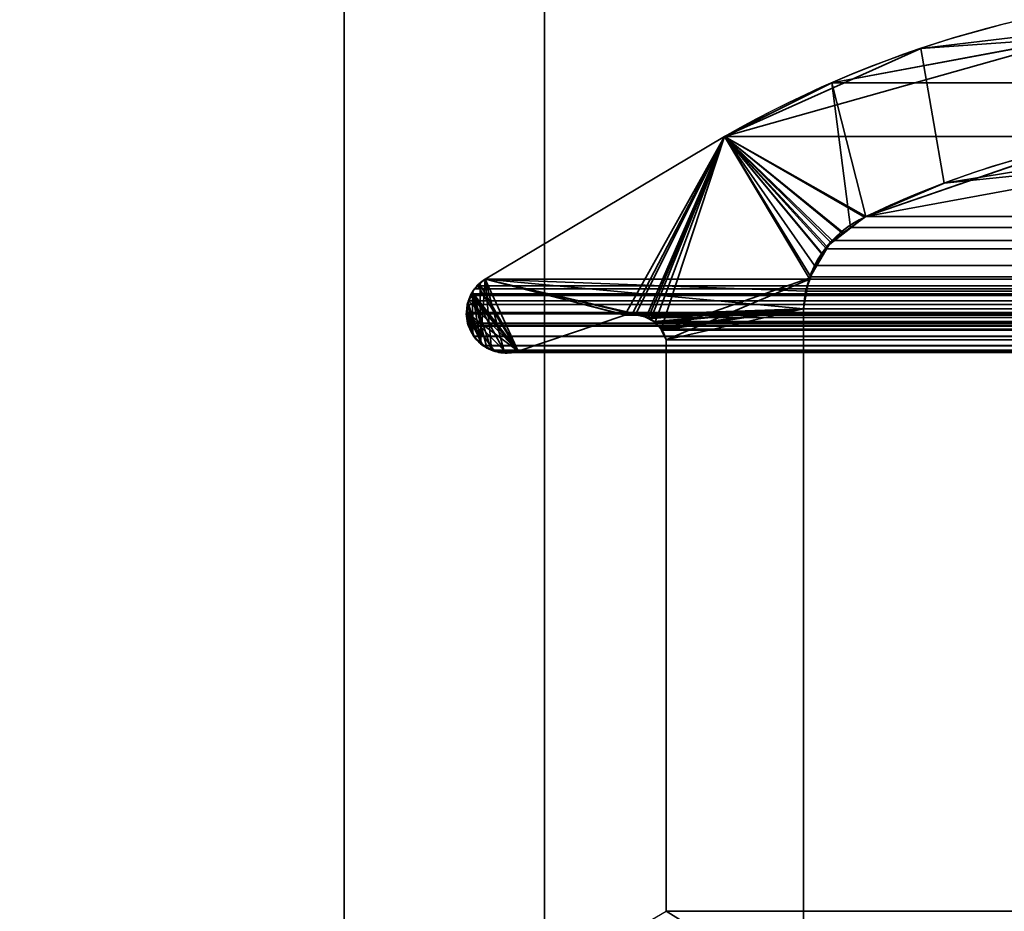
# Model space of a CAD drawing. Header units: millimetres. Extents: x -603 to 3703, y -115 to 249.
# Tile 742 of 1056: x 2483.07 to 2490.44, y 7.35 to 14.03. Entities that reach past the tile are written whole.
import ezdxf

# ---------------------------------------------------------------- set-up
doc = ezdxf.new("R2010")
doc.units = ezdxf.units.MM
doc.layers.add('151', color=7, linetype='Continuous', true_color=0xffffff)

# ---------------------------------------------------------------- blocks, each defined once
blk = doc.blocks.new('UG_SURFACE_003')
at = {"layer": '151', "color": 252, "linetype": 'Continuous', "lineweight": 35}
for points in [[(3703.0001, -13.3, 2212.25), (3703.0001, 230.4, 2212.25), (2296.9999, 230.4, 2212.25), (2296.9999, -13.3, 2212.25)], [(2447, -13.3, 2062.2499), (2447, 230.4, 2062.2499), (3553, 230.4, 2062.2499), (3553, -13.3, 2062.2499)]]:
    blk.add_3dface(points, dxfattribs=at)
blk = doc.blocks.new('UG_SURFACE_222')
at = {"layer": '151', "color": 7, "linetype": 'Continuous', "lineweight": 35}
for points in [[(2490.978, 13.897, 2016.2721), (2490.967, 13.9522, -7.75), (2489.816, 13.814, -7.75)], [(2491.7376, 13.0907, -7.75), (2489.9905, 12.8066, -7.75), (2489.816, 13.814, -7.75), (2490.967, 13.9522, -7.75)], [(2488.348, 13.1555, -7.75), (2488.348, 13.1555, 2018.9021), (2490.978, 13.897, 2016.2721)], [(2490.978, 13.897, 2016.2721), (2489.816, 13.814, -7.75), (2488.348, 13.1555, -7.75)], [(2490.978, 13.897, 2016.2721), (2488.348, 13.1555, 2018.9021), (2489.4049, 12.5565, 2017.8449), (2491.7383, 12.9862, 2015.5118)], [(2488.348, 13.1555, -7.75), (2489.816, 13.814, -7.75), (2489.9905, 12.8066, -7.75), (2489.4049, 12.5565, -7.75)], [(2486.5556, 12.0875, 2020.6945), (2488.348, 13.1555, 2018.9021), (2488.348, 13.1555, -7.75), (2486.5556, 12.0875, -7.75)], [(2489.0862, 12.2703, -7.75), (2488.9793, 12.0884, -7.75), (2486.5556, 12.0875, -7.75), (2488.348, 13.1555, -7.75)], [(2486.8028, 11.5484, 2020.447), (2487.6003, 11.8171, 2019.6495), (2488.348, 13.1555, 2018.9021), (2486.5556, 12.0875, 2020.6945)], [(2487.6003, 11.8171, 2019.6495), (2487.6561, 11.826, 2019.594), (2488.348, 13.1555, 2018.9021)], [(2488.348, 13.1555, 2018.9021), (2487.6561, 11.826, 2019.594), (2487.6809, 11.8207, 2019.5692)], [(2488.348, 13.1555, 2018.9021), (2487.6809, 11.8207, 2019.5692), (2487.7603, 11.8037, 2019.4895)], [(2487.7603, 11.8037, 2019.4895), (2487.7775, 11.8, 2019.4726), (2488.348, 13.1555, 2018.9021)], [(2488.348, 13.1555, 2018.9021), (2487.7775, 11.8, 2019.4726), (2487.7958, 11.7898, 2019.4542)], [(2488.348, 13.1555, 2018.9021), (2487.7958, 11.7898, 2019.4542), (2487.8263, 11.7604, 2019.4237)], [(2487.8263, 11.7604, 2019.4237), (2487.874, 11.7145, 2019.3758), (2488.348, 13.1555, 2018.9021)], [(2488.9815, 12.0946, 2018.2683), (2488.348, 13.1555, 2018.9021), (2487.874, 11.7145, 2019.3758), (2487.8774, 11.7075, 2019.3727)], [(2488.348, 13.1555, -7.75), (2489.4049, 12.5565, -7.75), (2489.2371, 12.4344, -7.75)], [(2488.348, 13.1555, -7.75), (2489.1415, 12.3646, -7.75), (2489.0862, 12.2703, -7.75)], [(2489.2371, 12.4344, -7.75), (2489.1415, 12.3646, -7.75), (2488.348, 13.1555, -7.75)], [(2488.348, 13.1555, 2018.9021), (2489.3951, 12.552, 2017.8549), (2489.4049, 12.5565, 2017.8449)], [(2488.348, 13.1555, 2018.9021), (2489.114, 12.3326, 2018.136), (2489.2356, 12.4275, 2018.0144)], [(2489.2356, 12.4275, 2018.0144), (2489.3951, 12.552, 2017.8549), (2488.348, 13.1555, 2018.9021)], [(2488.348, 13.1555, 2018.9021), (2488.9815, 12.0946, 2018.2683), (2489.0797, 12.2708, 2018.1704)], [(2489.0797, 12.2708, 2018.1704), (2489.114, 12.3326, 2018.136), (2488.348, 13.1555, 2018.9021)], [(2489.9905, 12.8066, -7.75), (2491.7376, 13.0907, -7.75), (2491.7383, 12.9862, 2015.5118)], [(2491.7383, 12.9862, 2015.5118), (2489.4049, 12.5565, 2017.8449), (2489.9905, 12.8066, -7.75)], [(2489.4049, 12.5565, 2017.8449), (2489.4049, 12.5565, -7.75), (2489.9905, 12.8066, -7.75)], [(2489.3951, 12.552, 2017.8549), (2489.2356, 12.4275, 2018.0144), (2489.2371, 12.4344, -7.75)], [(2489.2371, 12.4344, -7.75), (2489.4049, 12.5565, -7.75), (2489.4049, 12.5565, 2017.8449)], [(2489.4049, 12.5565, 2017.8449), (2489.3951, 12.552, 2017.8549), (2489.2371, 12.4344, -7.75)], [(2489.2356, 12.4275, 2018.0144), (2489.114, 12.3326, 2018.136), (2489.1415, 12.3646, -7.75)], [(2489.1415, 12.3646, -7.75), (2489.2371, 12.4344, -7.75), (2489.2356, 12.4275, 2018.0144)], [(2489.114, 12.3326, 2018.136), (2489.0797, 12.2708, 2018.1704), (2489.0862, 12.2703, -7.75)], [(2489.0862, 12.2703, -7.75), (2489.1415, 12.3646, -7.75), (2489.114, 12.3326, 2018.136)], [(2488.9791, 12.086, -7.75), (2488.9793, 12.0884, -7.75), (2489.0797, 12.2708, 2018.1704)], [(2489.0797, 12.2708, 2018.1704), (2488.9815, 12.0946, 2018.2683), (2488.9791, 12.086, -7.75)], [(2488.9793, 12.0884, -7.75), (2489.0862, 12.2703, -7.75), (2489.0797, 12.2708, 2018.1704)], [(2486.5184, 12.052, -7.75), (2486.5167, 12.0506, 2020.7331), (2486.5556, 12.0875, 2020.6945)], [(2486.5556, 12.0875, 2020.6945), (2486.5167, 12.0506, 2020.7331), (2486.8028, 11.5484, 2020.447)], [(2486.5556, 12.0875, 2020.6945), (2486.5556, 12.0875, -7.75), (2486.5184, 12.052, -7.75)], [(2486.5184, 12.052, -7.75), (2486.5556, 12.0875, -7.75), (2486.5215, 11.6109, -7.75)], [(2486.6042, 11.5606, -7.75), (2486.5749, 11.5689, -7.75), (2486.5215, 11.6109, -7.75), (2486.5556, 12.0875, -7.75)], [(2486.5556, 12.0875, -7.75), (2488.9793, 12.0884, -7.75), (2488.9791, 12.086, -7.75)], [(2486.5556, 12.0875, -7.75), (2487.6003, 11.8171, -7.75), (2486.8028, 11.5484, -7.75), (2486.6998, 11.5363, -7.75)], [(2486.6998, 11.5363, -7.75), (2486.6929, 11.5355, -7.75), (2486.6042, 11.5606, -7.75), (2486.5556, 12.0875, -7.75)], [(2486.5556, 12.0875, -7.75), (2487.704, 11.8235, -7.75), (2487.6816, 11.8221, -7.75)], [(2486.5556, 12.0875, -7.75), (2488.9386, 11.8663, -7.75), (2487.704, 11.8235, -7.75)], [(2487.6816, 11.8221, -7.75), (2487.6003, 11.8171, -7.75), (2486.5556, 12.0875, -7.75)], [(2488.9791, 12.086, -7.75), (2488.9386, 11.8663, -7.75), (2486.5556, 12.0875, -7.75)], [(2487.8774, 11.7075, 2019.3727), (2487.9112, 11.6334, 2019.3388), (2488.9798, 12.0856, 2018.27), (2488.9815, 12.0946, 2018.2683)], [(2488.9815, 12.0946, 2018.2683), (2488.9798, 12.0856, 2018.27), (2488.9791, 12.086, -7.75)], [(2486.5167, 12.0506, 2020.7331), (2486.4674, 12.0036, 2020.7827), (2486.4602, 11.9877, 2020.7899), (2486.8028, 11.5484, 2020.447)], [(2486.4607, 11.9883, -7.75), (2486.4669, 12.0027, -7.75), (2486.5184, 12.052, -7.75), (2486.5215, 11.6109, -7.75)], [(2486.5167, 12.0506, 2020.7331), (2486.5184, 12.052, -7.75), (2486.4669, 12.0027, -7.75)], [(2486.4669, 12.0027, -7.75), (2486.4674, 12.0036, 2020.7827), (2486.5167, 12.0506, 2020.7331)], [(2488.9386, 11.8663, 2018.3115), (2488.9798, 12.0856, 2018.27), (2487.9112, 11.6334, 2019.3388)], [(2488.9386, 11.8663, -7.75), (2488.9791, 12.086, -7.75), (2488.9798, 12.0856, 2018.27)], [(2488.9798, 12.0856, 2018.27), (2488.9386, 11.8663, 2018.3115), (2488.9386, 11.8663, -7.75)], [(2486.428, 11.9101, -7.75), (2486.4252, 11.9111, 2020.8249), (2486.4602, 11.9877, 2020.7899)], [(2486.4635, 11.6737, 2020.7865), (2486.4602, 11.9877, 2020.7899), (2486.4252, 11.9111, 2020.8249)], [(2486.4602, 11.9877, 2020.7899), (2486.4607, 11.9883, -7.75), (2486.428, 11.9101, -7.75)], [(2486.5215, 11.6109, -7.75), (2486.428, 11.9101, -7.75), (2486.4607, 11.9883, -7.75)], [(2486.4607, 11.9883, -7.75), (2486.4602, 11.9877, 2020.7899), (2486.4674, 12.0036, 2020.7827)], [(2486.4602, 11.9877, 2020.7899), (2486.5215, 11.6138, 2020.7283), (2486.5675, 11.573, 2020.6826)], [(2486.4602, 11.9877, 2020.7899), (2486.603, 11.5573, 2020.6468), (2486.7005, 11.5442, 2020.5495)], [(2486.4635, 11.6737, 2020.7865), (2486.4712, 11.6585, 2020.7787), (2486.5215, 11.6138, 2020.7283), (2486.4602, 11.9877, 2020.7899)], [(2486.5675, 11.573, 2020.6826), (2486.5983, 11.558, 2020.6518), (2486.603, 11.5573, 2020.6468), (2486.4602, 11.9877, 2020.7899)], [(2486.7005, 11.5442, 2020.5495), (2486.7523, 11.5372, 2020.4978), (2486.8028, 11.5484, 2020.447), (2486.4602, 11.9877, 2020.7899)], [(2486.4674, 12.0036, 2020.7827), (2486.4669, 12.0027, -7.75), (2486.4607, 11.9883, -7.75)], [(2486.4252, 11.9111, 2020.8249), (2486.4242, 11.9091, 2020.8259), (2486.4151, 11.8302, 2020.8347), (2486.4635, 11.6737, 2020.7865)], [(2486.4204, 11.8303, -7.75), (2486.4151, 11.8302, 2020.8347), (2486.4242, 11.9091, 2020.8259)], [(2486.4202, 11.8916, -7.75), (2486.4242, 11.9091, 2020.8259), (2486.4252, 11.9111, 2020.8249)], [(2486.4252, 11.9111, 2020.8249), (2486.428, 11.9101, -7.75), (2486.4202, 11.8916, -7.75)], [(2486.4204, 11.8303, -7.75), (2486.4202, 11.8916, -7.75), (2486.428, 11.9101, -7.75), (2486.4671, 11.675, -7.75)], [(2486.4242, 11.9091, 2020.8259), (2486.4202, 11.8916, -7.75), (2486.4204, 11.8303, -7.75)], [(2486.428, 11.9101, -7.75), (2486.5215, 11.6109, -7.75), (2486.4888, 11.6366, -7.75), (2486.4671, 11.675, -7.75)], [(2487.7594, 11.8038, -7.75), (2487.704, 11.8235, -7.75), (2488.9386, 11.8663, -7.75)], [(2488.9386, 11.8663, -7.75), (2487.7913, 11.7925, -7.75), (2487.7594, 11.8038, -7.75)], [(2487.8254, 11.7618, -7.75), (2487.7913, 11.7925, -7.75), (2488.9386, 11.8663, -7.75)], [(2488.9386, 11.8663, -7.75), (2487.8674, 11.724, -7.75), (2487.8254, 11.7618, -7.75)], [(2487.8757, 11.7071, -7.75), (2487.8674, 11.724, -7.75), (2488.9386, 11.8663, -7.75)], [(2488.9386, 11.8663, -7.75), (2487.9112, 11.6334, -7.75), (2487.8757, 11.7071, -7.75)], [(2488.9386, 11.8663, -7.75), (2488.9386, 6.7187, -7.75), (2487.9112, 7.3541, -7.75), (2487.9112, 11.6334, -7.75)], [(2488.9386, 6.7187, 2018.3115), (2488.9386, 11.8663, 2018.3115), (2487.9112, 11.6334, 2019.3388), (2487.9112, 7.3541, 2019.3388)], [(2488.9386, 6.7187, -7.75), (2488.9386, 11.8663, -7.75), (2488.9386, 11.8663, 2018.3115), (2488.9386, 6.7187, 2018.3115)], [(2486.428, 11.7445, 2020.822), (2486.4147, 11.8249, 2020.8354), (2486.4204, 11.8303, -7.75)], [(2486.4147, 11.8249, 2020.8354), (2486.4151, 11.8302, 2020.8347), (2486.4204, 11.8303, -7.75)], [(2486.4151, 11.8302, 2020.8347), (2486.4147, 11.8249, 2020.8354), (2486.428, 11.7445, 2020.822), (2486.4635, 11.6737, 2020.7865)], [(2486.4204, 11.8303, -7.75), (2486.4204, 11.7742, -7.75), (2486.428, 11.7445, 2020.822)], [(2486.4671, 11.675, -7.75), (2486.428, 11.7445, -7.75), (2486.4204, 11.7742, -7.75), (2486.4204, 11.8303, -7.75)], [(2487.6003, 11.8171, 2019.6495), (2486.8028, 11.5484, 2020.447), (2486.8028, 11.5484, -7.75), (2487.6003, 11.8171, -7.75)], [(2487.6809, 11.8207, 2019.5692), (2487.6561, 11.826, 2019.594), (2487.6003, 11.8171, -7.75)], [(2487.6561, 11.826, 2019.594), (2487.6003, 11.8171, 2019.6495), (2487.6003, 11.8171, -7.75)], [(2487.6003, 11.8171, -7.75), (2487.6816, 11.8221, -7.75), (2487.6809, 11.8207, 2019.5692)], [(2487.6809, 11.8207, 2019.5692), (2487.6816, 11.8221, -7.75), (2487.704, 11.8235, -7.75)], [(2487.7603, 11.8037, 2019.4895), (2487.6809, 11.8207, 2019.5692), (2487.704, 11.8235, -7.75)], [(2487.704, 11.8235, -7.75), (2487.7594, 11.8038, -7.75), (2487.7603, 11.8037, 2019.4895)], [(2487.7958, 11.7898, 2019.4542), (2487.7594, 11.8038, -7.75), (2487.7913, 11.7925, -7.75)], [(2487.7958, 11.7898, 2019.4542), (2487.7775, 11.8, 2019.4726), (2487.7594, 11.8038, -7.75)], [(2487.7775, 11.8, 2019.4726), (2487.7603, 11.8037, 2019.4895), (2487.7594, 11.8038, -7.75)], [(2487.7913, 11.7925, -7.75), (2487.8254, 11.7618, -7.75), (2487.8263, 11.7604, 2019.4237)], [(2487.8263, 11.7604, 2019.4237), (2487.7958, 11.7898, 2019.4542), (2487.7913, 11.7925, -7.75)], [(2486.4204, 11.7742, -7.75), (2486.428, 11.7445, -7.75), (2486.428, 11.7445, 2020.822)], [(2486.428, 11.7445, -7.75), (2486.4671, 11.675, -7.75), (2486.4635, 11.6737, 2020.7865)], [(2486.4635, 11.6737, 2020.7865), (2486.428, 11.7445, 2020.822), (2486.428, 11.7445, -7.75)], [(2487.874, 11.7145, 2019.3758), (2487.8254, 11.7618, -7.75), (2487.8674, 11.724, -7.75)], [(2487.874, 11.7145, 2019.3758), (2487.8263, 11.7604, 2019.4237), (2487.8254, 11.7618, -7.75)], [(2487.8674, 11.724, -7.75), (2487.8757, 11.7071, -7.75), (2487.8774, 11.7075, 2019.3727)], [(2487.8774, 11.7075, 2019.3727), (2487.874, 11.7145, 2019.3758), (2487.8674, 11.724, -7.75)], [(2486.4712, 11.6585, 2020.7787), (2486.4635, 11.6737, 2020.7865), (2486.4671, 11.675, -7.75)], [(2486.4671, 11.675, -7.75), (2486.4888, 11.6366, -7.75), (2486.4712, 11.6585, 2020.7787)], [(2486.5215, 11.6138, 2020.7283), (2486.4712, 11.6585, 2020.7787), (2486.4888, 11.6366, -7.75)], [(2487.9112, 11.6334, 2019.3388), (2487.8774, 11.7075, 2019.3727), (2487.8757, 11.7071, -7.75)], [(2487.8757, 11.7071, -7.75), (2487.9112, 11.6334, -7.75), (2487.9112, 11.6334, 2019.3388)], [(2486.4888, 11.6366, -7.75), (2486.5215, 11.6109, -7.75), (2486.5215, 11.6138, 2020.7283)], [(2486.5675, 11.573, 2020.6826), (2486.5215, 11.6138, 2020.7283), (2486.5215, 11.6109, -7.75)], [(2486.5215, 11.6109, -7.75), (2486.5749, 11.5689, -7.75), (2486.5675, 11.573, 2020.6826)], [(2486.5983, 11.558, 2020.6518), (2486.5675, 11.573, 2020.6826), (2486.5749, 11.5689, -7.75)], [(2487.9112, 7.3541, 2019.3388), (2487.9112, 11.6334, 2019.3388), (2487.9112, 11.6334, -7.75), (2487.9112, 7.3541, -7.75)], [(2486.5749, 11.5689, -7.75), (2486.6042, 11.5606, -7.75), (2486.603, 11.5573, 2020.6468)], [(2486.603, 11.5573, 2020.6468), (2486.5983, 11.558, 2020.6518), (2486.5749, 11.5689, -7.75)], [(2486.7005, 11.5442, 2020.5495), (2486.603, 11.5573, 2020.6468), (2486.6042, 11.5606, -7.75)], [(2486.6042, 11.5606, -7.75), (2486.6929, 11.5355, -7.75), (2486.7005, 11.5442, 2020.5495)], [(2486.6929, 11.5355, -7.75), (2486.6998, 11.5363, -7.75), (2486.7005, 11.5442, 2020.5495)], [(2486.6998, 11.5363, -7.75), (2486.8028, 11.5484, -7.75), (2486.8028, 11.5484, 2020.447)], [(2486.8028, 11.5484, 2020.447), (2486.7523, 11.5372, 2020.4978), (2486.6998, 11.5363, -7.75)], [(2486.7523, 11.5372, 2020.4978), (2486.7005, 11.5442, 2020.5495), (2486.6998, 11.5363, -7.75)]]:
    blk.add_3dface(points, dxfattribs=at)
blk = doc.blocks.new('UG_SURFACE_223')
at = {"layer": '151', "color": 7, "linetype": 'Continuous', "lineweight": 35}
for points in [[(2490.9525, 13.0911, 2016.2973), (2489.4049, 12.5565, 2017.8449), (2489.15, 13.5578, 2018.1), (2490.8032, 13.8666, 2016.4468)], [(3510.85, 13.5578, 2018.1), (3509.1968, 13.8666, 2016.4468), (2490.8032, 13.8666, 2016.4468), (2489.15, 13.5578, 2018.1)], [(2489.29, 12.4747, 2017.9601), (2489.1529, 12.3772, 2018.0972), (2488.348, 13.1555, 2018.9021), (2489.15, 13.5578, 2018.1)], [(2488.348, 13.1555, 2018.9021), (3511.652, 13.1555, 2018.9021), (3510.85, 13.5578, 2018.1)], [(2489.15, 13.5578, 2018.1), (2488.348, 13.1555, 2018.9021), (3510.85, 13.5578, 2018.1)], [(2489.15, 13.5578, 2018.1), (2489.4049, 12.5565, 2017.8449), (2489.29, 12.4747, 2017.9601)], [(2488.9927, 12.1064, 2018.2574), (2488.9548, 11.9977, 2018.2953), (2486.5556, 12.0875, 2020.6945), (2488.348, 13.1555, 2018.9021)], [(3513.4444, 12.0875, 2020.6945), (3511.652, 13.1555, 2018.9021), (2488.348, 13.1555, 2018.9021), (2486.5556, 12.0875, 2020.6945)], [(2488.348, 13.1555, 2018.9021), (2489.022, 12.19, 2018.2281), (2488.9927, 12.1064, 2018.2574)], [(2488.348, 13.1555, 2018.9021), (2489.1529, 12.3772, 2018.0972), (2489.11, 12.3158, 2018.1401)], [(2489.11, 12.3158, 2018.1401), (2489.022, 12.19, 2018.2281), (2488.348, 13.1555, 2018.9021)], [(3510.5951, 12.5565, 2017.8449), (2489.4049, 12.5565, 2017.8449), (2490.9525, 13.0911, 2016.2973)], [(2489.29, 12.4747, 2017.9601), (2489.4049, 12.5565, 2017.8449), (3510.5951, 12.5565, 2017.8449)], [(3510.5951, 12.5565, 2017.8449), (3510.7129, 12.4839, 2017.9629), (2489.29, 12.4747, 2017.9601)], [(2489.1529, 12.3772, 2018.0972), (2489.29, 12.4747, 2017.9601), (3510.7129, 12.4839, 2017.9629)], [(3510.7129, 12.4839, 2017.9629), (3510.7703, 12.4486, 2018.0202), (2489.1529, 12.3772, 2018.0972)], [(3510.7703, 12.4486, 2018.0202), (2489.11, 12.3158, 2018.1401), (2489.1529, 12.3772, 2018.0972)], [(3510.7703, 12.4486, 2018.0202), (3510.8898, 12.3133, 2018.1398), (2489.11, 12.3158, 2018.1401)], [(2489.022, 12.19, 2018.2281), (2489.11, 12.3158, 2018.1401), (3510.8898, 12.3133, 2018.1398)], [(3510.8898, 12.3133, 2018.1398), (3510.942, 12.2541, 2018.1921), (2489.022, 12.19, 2018.2281)], [(3510.942, 12.2541, 2018.1921), (2488.9927, 12.1064, 2018.2574), (2489.022, 12.19, 2018.2281)], [(3510.942, 12.2541, 2018.1921), (3511.0099, 12.1076, 2018.2598), (2488.9927, 12.1064, 2018.2574)], [(2486.501, 12.0382, 2020.7489), (2486.5556, 12.0875, 2020.6945), (2487.6003, 11.8171, 2019.6495), (2486.8028, 11.5484, 2020.447)], [(2486.5556, 12.0875, 2020.6945), (2486.501, 12.0382, 2020.7489), (3513.4981, 12.0363, 2020.7481)], [(2486.5556, 12.0875, 2020.6945), (2488.9386, 11.8663, 2018.3115), (2487.7167, 11.8212, 2019.5334), (2487.6871, 11.8202, 2019.563)], [(2487.6871, 11.8202, 2019.563), (2487.6144, 11.8176, 2019.6357), (2486.5556, 12.0875, 2020.6945)], [(2487.6144, 11.8176, 2019.6357), (2487.6003, 11.8171, 2019.6495), (2486.5556, 12.0875, 2020.6945)], [(2488.9548, 11.9977, 2018.2953), (2488.9386, 11.8663, 2018.3115), (2486.5556, 12.0875, 2020.6945)], [(3513.4981, 12.0363, 2020.7481), (3513.4444, 12.0875, 2020.6945), (2486.5556, 12.0875, 2020.6945)], [(2488.9548, 11.9977, 2018.2953), (2488.9927, 12.1064, 2018.2574), (3511.0099, 12.1076, 2018.2598)], [(3511.0099, 12.1076, 2018.2598), (3511.025, 12.0751, 2018.275), (2488.9548, 11.9977, 2018.2953)], [(2486.4516, 11.9779, 2020.7984), (2486.4759, 12.0155, 2020.7739), (2486.501, 12.0382, 2020.7489), (2486.8028, 11.5484, 2020.447)], [(3513.552, 11.9651, 2020.802), (2486.4759, 12.0155, 2020.7739), (2486.4516, 11.9779, 2020.7984)], [(2486.501, 12.0382, 2020.7489), (2486.4759, 12.0155, 2020.7739), (3513.5329, 12.0032, 2020.7829)], [(2486.4759, 12.0155, 2020.7739), (3513.552, 11.9651, 2020.802), (3513.5329, 12.0032, 2020.7829)], [(3513.5329, 12.0032, 2020.7829), (3513.4981, 12.0363, 2020.7481), (2486.501, 12.0382, 2020.7489)], [(3511.025, 12.0751, 2018.275), (3511.0614, 11.8663, 2018.3115), (2488.9548, 11.9977, 2018.2953)], [(2486.4318, 11.9257, 2020.818), (2486.4471, 11.9664, 2020.8027), (2486.8028, 11.5484, 2020.447)], [(3513.552, 11.9651, 2020.802), (2486.4471, 11.9664, 2020.8027), (2486.4318, 11.9257, 2020.818)], [(2486.4318, 11.9257, 2020.818), (3513.5691, 11.9316, 2020.8189), (3513.552, 11.9651, 2020.802)], [(2486.8028, 11.5484, 2020.447), (2486.4471, 11.9664, 2020.8027), (2486.4516, 11.9779, 2020.7984)], [(2486.4516, 11.9779, 2020.7984), (2486.4471, 11.9664, 2020.8027), (3513.552, 11.9651, 2020.802)], [(3511.0614, 11.8663, 2018.3115), (2488.9386, 11.8663, 2018.3115), (2488.9548, 11.9977, 2018.2953)], [(2486.8028, 11.5484, 2020.447), (2486.4156, 11.8382, 2020.8344), (2486.4216, 11.8984, 2020.8285), (2486.4318, 11.9257, 2020.818)], [(2486.4216, 11.8984, 2020.8285), (2486.4156, 11.8382, 2020.8344), (3513.5853, 11.846, 2020.8352)], [(2486.4318, 11.9257, 2020.818), (2486.4216, 11.8984, 2020.8285), (3513.5853, 11.846, 2020.8352)], [(2486.4318, 11.9257, 2020.818), (3513.5698, 11.9274, 2020.8199), (3513.5691, 11.9316, 2020.8189)], [(3513.5853, 11.846, 2020.8352), (3513.5698, 11.9274, 2020.8199), (2486.4318, 11.9257, 2020.818)], [(2487.7601, 11.8, 2019.4898), (2487.7167, 11.8212, 2019.5334), (2488.9386, 11.8663, 2018.3115)], [(2487.8185, 11.7716, 2019.4316), (2487.7601, 11.8, 2019.4898), (2488.9386, 11.8663, 2018.3115)], [(2488.9386, 11.8663, 2018.3115), (2487.8263, 11.7677, 2019.4235), (2487.8185, 11.7716, 2019.4316)], [(2487.8731, 11.7134, 2019.3768), (2487.8263, 11.7677, 2019.4235), (2488.9386, 11.8663, 2018.3115)], [(2488.9386, 11.8663, 2018.3115), (2487.88, 11.7055, 2019.3701), (2487.8731, 11.7134, 2019.3768)], [(2488.9386, 11.8663, 2018.3115), (2487.9112, 11.6334, 2019.3388), (2487.88, 11.7055, 2019.3701)], [(2487.9112, 7.3541, 2019.3388), (2487.9112, 11.6334, 2019.3388), (2488.9386, 11.8663, 2018.3115), (2488.9386, 6.7187, 2018.3115)], [(2488.9386, 6.7187, 2018.3115), (2488.9386, 11.8663, 2018.3115), (3511.0614, 11.8663, 2018.3115), (3511.0614, 6.7187, 2018.3115)], [(3513.5851, 11.8384, 2020.8352), (2486.4156, 11.8382, 2020.8344), (2486.4147, 11.8282, 2020.8354)], [(2486.4147, 11.8282, 2020.8354), (2486.4242, 11.7582, 2020.8259), (3513.5851, 11.8384, 2020.8352)], [(2486.4242, 11.7582, 2020.8259), (2486.4147, 11.8282, 2020.8354), (2486.4156, 11.8382, 2020.8344), (2486.4323, 11.736, 2020.8178)], [(2486.4156, 11.8382, 2020.8344), (3513.5851, 11.8384, 2020.8352), (3513.5853, 11.846, 2020.8352)], [(2486.4156, 11.8382, 2020.8344), (2486.6219, 11.5553, 2020.6282), (2486.541, 11.5896, 2020.7088), (2486.5391, 11.5917, 2020.7109)], [(2486.4156, 11.8382, 2020.8344), (2486.7086, 11.5429, 2020.5412), (2486.6581, 11.54, 2020.592), (2486.6219, 11.5553, 2020.6282)], [(2486.4156, 11.8382, 2020.8344), (2486.4726, 11.6582, 2020.7775), (2486.4688, 11.662, 2020.7813), (2486.4323, 11.736, 2020.8178)], [(2486.4156, 11.8382, 2020.8344), (2486.8028, 11.5484, 2020.447), (2486.7086, 11.5429, 2020.5412)], [(2486.5391, 11.5917, 2020.7109), (2486.4726, 11.6582, 2020.7775), (2486.4156, 11.8382, 2020.8344)], [(3513.5844, 11.8085, 2020.8344), (3513.5851, 11.8384, 2020.8352), (2486.4242, 11.7582, 2020.8259)], [(3513.5844, 11.8085, 2020.8344), (2486.4242, 11.7582, 2020.8259), (2486.428, 11.7445, 2020.822)], [(2486.428, 11.7445, 2020.822), (3513.572, 11.7445, 2020.822), (3513.5844, 11.8085, 2020.8344)], [(3512.3997, 11.8171, 2019.6495), (3513.1972, 11.5484, 2020.447), (2486.8028, 11.5484, 2020.447), (2487.6003, 11.8171, 2019.6495)], [(3512.3997, 11.8171, 2019.6495), (2487.6003, 11.8171, 2019.6495), (2487.6144, 11.8176, 2019.6357)], [(3512.3248, 11.8261, 2019.5749), (2487.6144, 11.8176, 2019.6357), (2487.6871, 11.8202, 2019.563)], [(3512.3248, 11.8261, 2019.5749), (3512.3856, 11.8188, 2019.6354), (2487.6144, 11.8176, 2019.6357)], [(2487.6144, 11.8176, 2019.6357), (3512.3856, 11.8188, 2019.6354), (3512.3997, 11.8171, 2019.6495)], [(2487.6871, 11.8202, 2019.563), (3512.3134, 11.8226, 2019.5634), (3512.3248, 11.8261, 2019.5749)], [(3512.3134, 11.8226, 2019.5634), (2487.6871, 11.8202, 2019.563), (2487.7167, 11.8212, 2019.5334)], [(2487.7167, 11.8212, 2019.5334), (3512.2392, 11.7994, 2019.4893), (3512.3134, 11.8226, 2019.5634)], [(2487.7167, 11.8212, 2019.5334), (2487.7601, 11.8, 2019.4898), (3512.2392, 11.7994, 2019.4893)], [(3512.1996, 11.787, 2019.4497), (2487.7601, 11.8, 2019.4898), (2487.8185, 11.7716, 2019.4316)], [(3512.1996, 11.787, 2019.4497), (3512.2392, 11.7994, 2019.4893), (2487.7601, 11.8, 2019.4898)], [(2486.4323, 11.736, 2020.8178), (2486.428, 11.7445, 2020.822), (2486.4242, 11.7582, 2020.8259)], [(2486.4323, 11.736, 2020.8178), (3513.5677, 11.736, 2020.8178), (3513.572, 11.7445, 2020.822), (2486.428, 11.7445, 2020.822)], [(3513.5312, 11.662, 2020.7813), (2486.4323, 11.736, 2020.8178), (2486.4688, 11.662, 2020.7813)], [(3513.5312, 11.662, 2020.7813), (3513.5677, 11.736, 2020.8178), (2486.4323, 11.736, 2020.8178)], [(2487.8185, 11.7716, 2019.4316), (3512.183, 11.7698, 2019.4328), (3512.1996, 11.787, 2019.4497)], [(3512.183, 11.7698, 2019.4328), (2487.8185, 11.7716, 2019.4316), (2487.8263, 11.7677, 2019.4235)], [(2487.8263, 11.7677, 2019.4235), (3512.1269, 11.713, 2019.377), (3512.183, 11.7698, 2019.4328)], [(2487.8263, 11.7677, 2019.4235), (2487.8731, 11.7134, 2019.3768), (3512.1269, 11.713, 2019.377)], [(2486.4688, 11.662, 2020.7813), (2486.4726, 11.6582, 2020.7775), (3513.5274, 11.6582, 2020.7775), (3513.5312, 11.662, 2020.7813)], [(3513.5274, 11.6582, 2020.7775), (2486.4726, 11.6582, 2020.7775), (2486.5391, 11.5917, 2020.7109)], [(2486.5391, 11.5917, 2020.7109), (3513.4611, 11.5914, 2020.7109), (3513.5274, 11.6582, 2020.7775)], [(3512.1212, 11.7072, 2019.371), (2487.8731, 11.7134, 2019.3768), (2487.88, 11.7055, 2019.3701)], [(3512.1212, 11.7072, 2019.371), (3512.1269, 11.713, 2019.377), (2487.8731, 11.7134, 2019.3768)], [(2487.88, 11.7055, 2019.3701), (3512.0888, 11.6334, 2019.3388), (3512.1212, 11.7072, 2019.371)], [(2487.88, 11.7055, 2019.3701), (2487.9112, 11.6334, 2019.3388), (3512.0888, 11.6334, 2019.3388)], [(3513.4602, 11.5905, 2020.71), (2486.5391, 11.5917, 2020.7109), (2486.541, 11.5896, 2020.7088)], [(3513.4602, 11.5905, 2020.71), (3513.4611, 11.5914, 2020.7109), (2486.5391, 11.5917, 2020.7109)], [(3513.4602, 11.5905, 2020.71), (2486.541, 11.5896, 2020.7088), (2486.6219, 11.5553, 2020.6282)], [(2486.6219, 11.5553, 2020.6282), (3513.3781, 11.5549, 2020.6282), (3513.4602, 11.5905, 2020.71)], [(3512.0888, 7.3541, 2019.3388), (3512.0888, 11.6334, 2019.3388), (2487.9112, 11.6334, 2019.3388), (2487.9112, 7.3541, 2019.3388)], [(3513.3781, 11.5549, 2020.6282), (2486.6219, 11.5553, 2020.6282), (2486.6581, 11.54, 2020.592)], [(3513.3457, 11.5407, 2020.5958), (3513.3781, 11.5549, 2020.6282), (2486.6581, 11.54, 2020.592)], [(2486.6581, 11.54, 2020.592), (2486.7086, 11.5429, 2020.5412), (3513.2914, 11.5435, 2020.5412)], [(3513.2914, 11.5435, 2020.5412), (3513.3457, 11.5407, 2020.5958), (2486.6581, 11.54, 2020.592)], [(2486.7086, 11.5429, 2020.5412), (2486.8028, 11.5484, 2020.447), (3513.1972, 11.5484, 2020.447)], [(3513.1972, 11.5484, 2020.447), (3513.2914, 11.5435, 2020.5412), (2486.7086, 11.5429, 2020.5412)]]:
    blk.add_3dface(points, dxfattribs=at)
blk = doc.blocks.new('UG_SURFACE_228')
at = {"layer": '151', "color": 252, "linetype": 'Continuous', "lineweight": 35}
for points in [[(2485.5001, 62.62, 2021.75), (2485.5001, 62.62, -7.75), (2485.5001, -30.22, -7.75), (2485.5001, -30.22, 2021.75)], [(2485.5001, 62.62, 2021.75), (2485.5001, -30.22, 2021.75), (2487, -30.22, 2020.2501), (2487, 62.62, 2020.2501)], [(2487, 62.62, -7.75), (2487, -30.22, -7.75), (2485.5001, -30.22, -7.75), (2485.5001, 62.62, -7.75)], [(2487, 62.62, 2020.2501), (2487, -30.22, 2020.2501), (2487, -30.22, -7.75), (2487, 62.62, -7.75)]]:
    blk.add_3dface(points, dxfattribs=at)
blk = doc.blocks.new('UG_SURFACE_229')
at = {"layer": '151', "color": 252, "linetype": 'Continuous', "lineweight": 35}
for points in [[(2485.5001, 62.62, 2021.75), (2485.5001, 62.62, -7.75), (2485.5001, -30.22, -7.75), (2485.5001, -30.22, 2021.75)], [(2485.5001, 62.62, 2021.75), (2485.5001, -30.22, 2021.75), (2487, -30.22, 2020.2501), (2487, 62.62, 2020.2501)], [(2487, 62.62, -7.75), (2487, -30.22, -7.75), (2485.5001, -30.22, -7.75), (2485.5001, 62.62, -7.75)], [(2487, 62.62, 2020.2501), (2487, -30.22, 2020.2501), (2487, -30.22, -7.75), (2487, 62.62, -7.75)]]:
    blk.add_3dface(points, dxfattribs=at)
blk = doc.blocks.new('UG_SURFACE_230')
at = {"layer": '151', "color": 252, "linetype": 'Continuous', "lineweight": 35}
for points in [[(2485.5001, -30.22, 2021.75), (3514.4999, -30.22, 2021.75), (3514.4999, 62.62, 2021.75), (2485.5001, 62.62, 2021.75)], [(2485.5001, -30.22, 2021.75), (2485.5001, 62.62, 2021.75), (2487, 62.62, 2020.2501), (2487, -30.22, 2020.2501)], [(2487, -30.22, 2020.2501), (2487, 62.62, 2020.2501), (3513, 62.62, 2020.2501), (3513, -30.22, 2020.2501)]]:
    blk.add_3dface(points, dxfattribs=at)

msp = doc.modelspace()

# ---------------------------------------------------------------- linework, layer by layer
at = {"layer": '151', "color": 252, "linetype": 'Continuous', "lineweight": -3, "true_color": 0x939598}
for p, q in [((2485.5, -30.22, 2021.75), (2485.5, 62.62, 2021.75)), ((2485.5, -30.22, 2021.75), (2485.5, 62.62, 2021.75)), ((2485.5, -30.22, 2021.75), (2485.5, 62.62, 2021.75)), ((2485.5, 62.62, -7.75), (2485.5, -30.22, -7.75)), ((2485.5, 62.62, -7.75), (2485.5, -30.22, -7.75)), ((2487, -30.22, 2020.25), (2487, 62.62, 2020.25)), ((2487, -30.22, 2020.25), (2487, 62.62, 2020.25)), ((2487, 62.62, -7.75), (2487, -30.22, -7.75)), ((2487, -30.22, 2020.25), (2487, 62.62, 2020.25)), ((2487, 62.62, -7.75), (2487, -30.22, -7.75)), ((2486.5555, 12.0875, 2020.6945), (2488.348, 13.1555, 2018.902)), ((2486.5555, 12.0875, 2020.6945), (2488.348, 13.1555, 2018.902)), ((2486.5555, 12.0875, -7.75), (2488.348, 13.1555, -7.75)), ((3511.652, 13.1555, 2018.902), (2488.348, 13.1555, 2018.902)), ((2488.348, 13.1555, 2018.902), (2488.348, 13.1555, -7.75)), ((2489.405, 12.5565, 2017.845), (3510.595, 12.5565, 2017.845)), ((2489.405, 12.5565, -7.75), (2489.405, 12.5565, 2017.845)), ((3513.4445, 12.0875, 2020.6945), (2486.5555, 12.0875, 2020.6945)), ((2486.5555, 12.0875, 2020.6945), (2486.5555, 12.0875, -7.75)), ((2488.9385, 11.8663, 2018.3115), (2488.9385, 6.7187, 2018.3115)), ((2488.9385, 6.7187, -7.75), (2488.9385, 11.8663, -7.75)), ((2488.9385, 11.8663, 2018.3115), (3511.0615, 11.8663, 2018.3115)), ((2488.9385, 11.8663, 2018.3115), (2488.9385, 6.7187, 2018.3115)), ((2488.9385, 11.8663, -7.75), (2488.9385, 11.8663, 2018.3115)), ((2487.6004, 11.8171, 2019.6496), (2486.8029, 11.5484, 2020.4471)), ((2487.6004, 11.8171, -7.75), (2486.8029, 11.5484, -7.75)), ((2487.6004, 11.8171, 2019.6496), (2486.8029, 11.5484, 2020.4471)), ((2487.6004, 11.8171, 2019.6496), (2487.6004, 11.8171, -7.75)), ((3512.3996, 11.8171, 2019.6496), (2487.6004, 11.8171, 2019.6496)), ((3513.572, 11.7445, 2020.822), (2486.428, 11.7445, 2020.822)), ((2486.428, 11.7445, 2020.822), (2486.428, 11.7445, -7.75)), ((2487.9112, 7.3541, 2019.3388), (2487.9112, 11.6334, 2019.3388)), ((2487.9112, 7.3541, -7.75), (2487.9112, 11.6334, -7.75)), ((2487.9112, 7.3541, 2019.3388), (2487.9112, 11.6334, 2019.3388)), ((3512.0888, 11.6334, 2019.3388), (2487.9112, 11.6334, 2019.3388)), ((2487.9112, 11.6334, 2019.3388), (2487.9112, 11.6334, -7.75)), ((2486.8029, 11.5484, 2020.4471), (2486.8029, 11.5484, -7.75)), ((3513.1971, 11.5484, 2020.4471), (2486.8029, 11.5484, 2020.4471)), ((2486.5647, 6.5775, 2020.6853), (2487.9112, 7.3541, 2019.3388)), ((2486.5647, 6.5775, -7.75), (2487.9112, 7.3541, -7.75)), ((2486.5647, 6.5775, 2020.6853), (2487.9112, 7.3541, 2019.3388)), ((2487.9112, 7.3541, 2019.3388), (2487.9112, 7.3541, -7.75)), ((3512.0888, 7.3541, 2019.3388), (2487.9112, 7.3541, 2019.3388))]:
    msp.add_line(p, q, dxfattribs=at)
for points in [[(2496.337, 13.2666, -7.75), (2493.8326, 14.6068, -7.75), (2490.8146, 14.5654, -7.75), (2488.348, 13.1555, -7.75)], [(2496.337, 13.2666, 2010.913), (2493.8326, 14.6068, 2013.4174), (2490.8146, 14.5654, 2016.4354), (2488.348, 13.1555, 2018.902)], [(2489.405, 12.5565, 2017.845), (2491.3533, 13.4942, 2015.8967), (2493.6234, 13.4889, 2013.6266), (2495.5678, 12.5427, 2011.6822)], [(2495.5678, 12.5427, -7.75), (2493.6234, 13.4889, -7.75), (2491.3533, 13.4942, -7.75), (2489.405, 12.5565, -7.75)], [(2488.9385, 11.8663, 2018.3115), (2488.9502, 12.1661, 2018.2998), (2489.131, 12.4337, 2018.119), (2489.405, 12.5565, 2017.845)], [(2489.405, 12.5565, -7.75), (2489.131, 12.4337, -7.75), (2488.9502, 12.1661, -7.75), (2488.9385, 11.8663, -7.75)], [(2486.5555, 12.0875, -7.75), (2486.4397, 12.0157, -7.75), (2486.3877, 11.8744, -7.75), (2486.428, 11.7445, -7.75)], [(2486.5555, 12.0875, 2020.6945), (2486.4397, 12.0157, 2020.8103), (2486.3877, 11.8744, 2020.8623), (2486.428, 11.7445, 2020.822)], [(2487.9112, 11.6334, 2019.3388), (2487.8719, 11.7757, 2019.3781), (2487.7342, 11.8542, 2019.5158), (2487.6004, 11.8171, 2019.6496)], [(2487.6004, 11.8171, -7.75), (2487.7342, 11.8542, -7.75), (2487.8719, 11.7757, -7.75), (2487.9112, 11.6334, -7.75)], [(2486.428, 11.7445, -7.75), (2486.4776, 11.587, -7.75), (2486.6454, 11.4992, -7.75), (2486.8029, 11.5484, -7.75)], [(2486.428, 11.7445, 2020.822), (2486.4776, 11.587, 2020.7724), (2486.6454, 11.4992, 2020.6046), (2486.8029, 11.5484, 2020.4471)]]:
    msp.add_open_spline(points, degree=3, dxfattribs=at)
for points, knots in [([(2496.337, 13.2666, 2010.913), (2495.052, 13.9543, 2012.198), (2493.7007, 14.26, 2013.5493), (2490.9723, 14.2249, 2016.2777), (2489.6213, 13.8833, 2017.6287), (2488.348, 13.1555, 2018.902)], [0, 0, 0, 0, 0.5, 0.5, 1, 1, 1, 1]), ([(2495.5678, 12.5427, 2011.6822), (2494.577, 13.0249, 2012.673), (2493.5345, 13.2538, 2013.7155), (2491.4398, 13.2584, 2015.8102), (2490.397, 13.034, 2016.853), (2489.405, 12.5565, 2017.845)], [0, 0, 0, 0, 0.5, 0.5, 1, 1, 1, 1]), ([(2489.405, 12.5565, 2017.845), (2489.3154, 12.5163, 2017.9346), (2489.2282, 12.4571, 2018.0218), (2489.1033, 12.3245, 2018.1467), (2489.0579, 12.2616, 2018.1921), (2488.9927, 12.1317, 2018.2573), (2488.9691, 12.0663, 2018.2809), (2488.9457, 11.9551, 2018.3043), (2488.9402, 11.9107, 2018.3098), (2488.9385, 11.8663, 2018.3115)], [0, 0, 0, 0, 0.396678, 0.396678, 0.657107, 0.657107, 0.869169, 0.869169, 1, 1, 1, 1]), ([(2486.5555, 12.0875, 2020.6945), (2486.5394, 12.0775, 2020.7106), (2486.5238, 12.0658, 2020.7262), (2486.4975, 12.0412, 2020.7525), (2486.4863, 12.029, 2020.7637), (2486.4672, 12.0039, 2020.7828), (2486.4589, 11.9914, 2020.7911), (2486.4385, 11.9542, 2020.8115), (2486.428, 11.9271, 2020.822), (2486.4191, 11.887, 2020.8309), (2486.4172, 11.8753, 2020.8328), (2486.4148, 11.8518, 2020.8352), (2486.4144, 11.84, 2020.8356), (2486.415, 11.8044, 2020.835), (2486.4184, 11.7805, 2020.8316), (2486.4254, 11.7536, 2020.8246), (2486.4267, 11.749, 2020.8233), (2486.428, 11.7445, 2020.822)], [0, 0, 0, 0, 0.171756, 0.171756, 0.308976, 0.308976, 0.426831, 0.426831, 0.636807, 0.636807, 0.719214, 0.719214, 0.800408, 0.800408, 0.966217, 0.966217, 1, 1, 1, 1]), ([(2487.6004, 11.8171, 2019.6496), (2487.6385, 11.8276, 2019.6115), (2487.6783, 11.8291, 2019.5717), (2487.755, 11.8133, 2019.495), (2487.7932, 11.7957, 2019.4568), (2487.8463, 11.751, 2019.4037), (2487.8648, 11.7301, 2019.3852), (2487.8931, 11.6842, 2019.3569), (2487.904, 11.6596, 2019.346), (2487.9112, 11.6334, 2019.3388)], [0, 0, 0, 0, 0.322138, 0.322138, 0.644766, 0.644766, 0.835344, 0.835344, 1, 1, 1, 1]), ([(2486.428, 11.7445, 2020.822), (2486.4377, 11.7139, 2020.8123), (2486.452, 11.6858, 2020.798), (2486.4895, 11.6324, 2020.7605), (2486.5146, 11.6083, 2020.7354), (2486.5775, 11.564, 2020.6725), (2486.6177, 11.5477, 2020.6323), (2486.6993, 11.5321, 2020.5507), (2486.7418, 11.5331, 2020.5082), (2486.7896, 11.5445, 2020.4604), (2486.7963, 11.5463, 2020.4537), (2486.8029, 11.5484, 2020.4471)], [0, 0, 0, 0, 0.166303, 0.166303, 0.373709, 0.373709, 0.660105, 0.660105, 0.952734, 0.952734, 1, 1, 1, 1])]:
    msp.add_open_spline(points, degree=3, knots=knots, dxfattribs=at)

# ---------------------------------------------------------------- block references
for name in ['UG_SURFACE_003', 'UG_SURFACE_228', 'UG_SURFACE_229', 'UG_SURFACE_230', 'UG_SURFACE_222', 'UG_SURFACE_223']:
    msp.add_blockref(name, (0, 0), dxfattribs=at)

doc.saveas('drawing.dxf')
